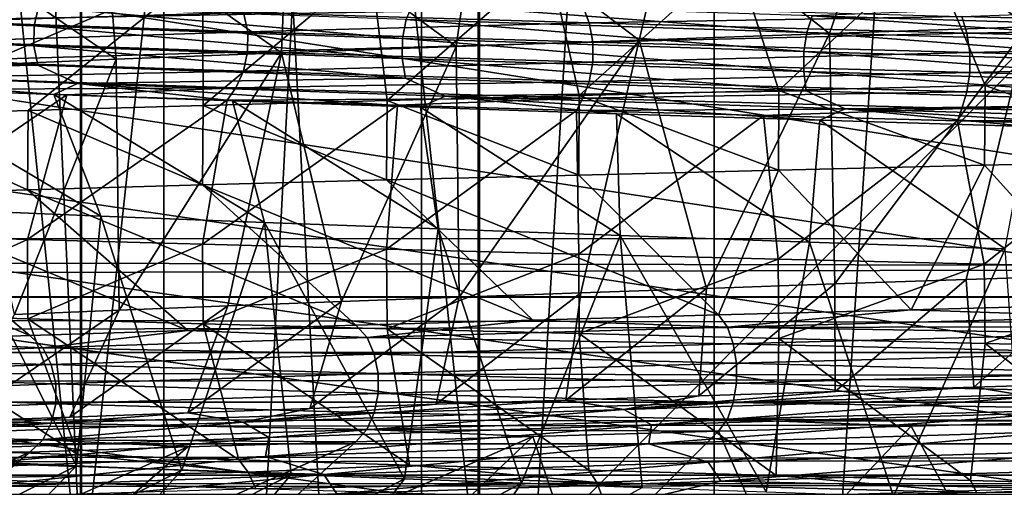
# Model space of a CAD drawing. Header units: metres. Extents: x -206 to 75, y -104 to 104.
# Tile 498 of 656: x -8.73 to -4.98, y -64.55 to -62.77. Entities that reach past the tile are written whole.
import ezdxf

# ---------------------------------------------------------------- set-up
doc = ezdxf.new("R2010")
doc.units = ezdxf.units.M
doc.layers.add('solid_01_1-CONSUMER_THERM_B_125288', color=7, linetype='CONTINUOUS')

msp = doc.modelspace()

# ---------------------------------------------------------------- linework, layer by layer
at = {"layer": 'solid_01_1-CONSUMER_THERM_B_125288'}
for points in [[(-27.776106, 66.214066), (28.050987, 67.836098), (-27.757145, -66.232315)], [(28.050987, 67.836098), (-27.757065, -66.785934), (-27.757145, -66.232315)], [(28.050987, 67.836098), (27.851068, 67.319839), (-27.757065, -66.785934)], [(27.851068, 67.319839), (27.74942, 66.775635), (-27.757065, -66.785934)], [(27.74942, 66.775635), (-28.058632, -67.846397), (-27.858715, -67.330139)], [(27.74942, 66.775635), (27.749498, 66.222015), (-28.058632, -67.846397)], [(27.74942, 66.775635), (-27.858715, -67.330139), (-27.757065, -66.785934)], [(27.749498, 66.222015), (27.768459, -66.224365), (-28.058632, -67.846397)], [(-18.213459, -45.817539, 1.5), (-19.476553, -45.904934, 1.5), (69.506912, -74.995201, 1.5)], [(37.092922, -58.218811, 1.5), (-18.213459, -45.817539, 1.5), (69.506912, -74.995201, 1.5)], [(-19.476553, -45.904934, 1.5), (-20.110367, -46.015713, 1.5), (69.506912, -74.995201, 1.5)], [(-20.110367, -46.015713, 1.5), (-20.738798, -46.171688, 1.5), (69.506912, -74.995201, 1.5)], [(-20.738798, -46.171688, 1.5), (-21.356617, -46.372227, 1.5), (69.506912, -74.995201, 1.5)], [(-21.356617, -46.372227, 1.5), (-21.958729, -46.615906, 1.5), (69.506912, -74.995201, 1.5)], [(-38.864662, -46.52047, 75.400002), (-54.590946, -63.612965, 75.400002), (54.609055, -63.597332, 75.400002)], [(-37.59338, -46.610531, 75.400002), (-38.864662, -46.52047, 75.400002), (54.609055, -63.597332, 75.400002)], [(37.606621, -46.599766, 75.400002), (-37.59338, -46.610531, 75.400002), (54.609055, -63.597332, 75.400002)], [(-21.958729, -46.615906, 1.5), (-22.540312, -46.900536, 1.5), (69.506912, -74.995201, 1.5)], [(-22.540312, -46.900536, 1.5), (-23.096958, -47.223244, 1.5), (69.506912, -74.995201, 1.5)], [(-23.096958, -47.223244, 1.5), (-24.120508, -47.968487, 1.5), (69.506912, -74.995201, 1.5)], [(-24.120508, -47.968487, 1.5), (-33.833458, -56.120991, 1.5), (69.506912, -74.995201, 1.5)], [(-9.934357, -65.000008, 10.704728), (-9.934341, -50.99984, 10.704712), (-8.502192, -50.99984, 9.778798)], [(-8.502185, -65.000008, 9.778798), (-9.934357, -65.000008, 10.704728), (-8.502192, -50.99984, 9.778798)], [(-8.497856, -65.000008, 39.223701), (-9.930285, -50.99984, 38.29821), (-9.930301, -65.000008, 38.298191)], [(-8.497856, -65.000008, 39.223701), (-8.497863, -50.99984, 39.223701), (-9.930285, -50.99984, 38.29821)], [(-8.502185, -65.000008, 9.778798), (-8.502192, -50.99984, 9.778798), (-6.984468, -50.99984, 9.001026)], [(-6.984461, -65, 9.001026), (-8.502185, -65.000008, 9.778798), (-6.984468, -50.99984, 9.001026)], [(-6.979903, -65, 40.001026), (-6.97991, -50.99984, 40.001026), (-8.497863, -50.99984, 39.223701)], [(-8.497856, -65.000008, 39.223701), (-6.979903, -65, 40.001026), (-8.497863, -50.99984, 39.223701)], [(-6.984468, -50.99984, 9.001026), (6.979857, -50.999832, 8.998974), (6.979864, -65, 8.998974)], [(-6.984461, -65, 9.001026), (-6.984468, -50.99984, 9.001026), (6.979864, -65, 8.998974)], [(-6.979903, -65, 40.001026), (6.984415, -50.999832, 39.998974), (-6.97991, -50.99984, 40.001026)], [(-6.979903, -65, 40.001026), (6.984422, -65, 39.998974), (6.984415, -50.999832, 39.998974)], [(-9.014235, -72, 19.018581), (-8.183852, -72, 17.842148), (-9.014131, -53.385639, 19.018398)], [(-8.183835, -72, 31.157873), (-9.014219, -72, 29.981443), (-9.014131, -53.385639, 29.981602)], [(-8.183835, -72, 31.157873), (-9.014131, -53.385639, 29.981602), (-8.183762, -53.385639, 31.157969)], [(-8.183852, -72, 17.842148), (-8.183762, -53.385639, 17.842031), (-9.014131, -53.385639, 19.018398)], [(-8.183852, -72, 17.842148), (-7.20089, -72, 16.789635), (-8.183762, -53.385639, 17.842031)], [(-8.183835, -72, 31.157873), (-8.183762, -53.385639, 31.157969), (-7.200944, -53.385639, 32.210312)], [(-7.20089, -72, 32.210365), (-8.183835, -72, 31.157873), (-7.200944, -53.385639, 32.210312)], [(-7.20089, -72, 16.789635), (-7.200944, -53.385639, 16.789688), (-8.183762, -53.385639, 17.842031)], [(-7.20089, -72, 32.210365), (-7.200944, -53.385639, 32.210312), (-6.083986, -53.385639, 33.119026)], [(-7.20089, -72, 16.789635), (-6.083986, -53.385639, 15.880974), (-7.200944, -53.385639, 16.789688)], [(-6.083931, -72, 33.119068), (-7.20089, -72, 32.210365), (-6.083986, -53.385639, 33.119026)], [(-7.20089, -72, 16.789635), (-6.083911, -72, 15.880919), (-6.083986, -53.385639, 15.880974)], [(-6.083931, -72, 33.119068), (-6.083986, -53.385639, 33.119026), (-4.853693, -53.385639, 33.867184)], [(-6.083911, -72, 15.880919), (-4.853693, -53.385639, 15.132814), (-6.083986, -53.385639, 15.880974)], [(-4.853677, -72, 33.867184), (-6.083931, -72, 33.119068), (-4.853693, -53.385639, 33.867184)], [(-6.083911, -72, 15.880919), (-4.853642, -72, 15.132797), (-4.853693, -53.385639, 15.132814)], [(-33.833458, -56.120991, 1.5), (-35.386375, -57.270309, 1.5), (69.506912, -74.995201, 1.5)], [(-35.386375, -57.270309, 1.5), (-37.08342, -58.229198, 1.5), (69.506912, -74.995201, 1.5)], [(-37.08342, -58.229198, 1.5), (-37.97641, -58.629772, 1.5), (69.506912, -74.995201, 1.5)], [(-37.97641, -58.629772, 1.5), (-38.893284, -58.974602, 1.5), (69.506912, -74.995201, 1.5)], [(-38.893284, -58.974602, 1.5), (-39.829464, -59.261909, 1.5), (69.506912, -74.995201, 1.5)], [(-39.829464, -59.261909, 1.5), (-40.780582, -59.490482, 1.5), (69.506912, -74.995201, 1.5)], [(-40.780582, -59.490482, 1.5), (-42.714619, -59.769093, 1.5), (69.506912, -74.995201, 1.5)], [(-45.645618, -59.735092, 1.5), (-65.493088, -75.014526, 1.5), (69.506912, -74.995201, 1.5)], [(-44.669605, -59.806938, 1.5), (-45.645618, -59.735092, 1.5), (69.506912, -74.995201, 1.5)], [(-42.714619, -59.769093, 1.5), (-44.669605, -59.806938, 1.5), (69.506912, -74.995201, 1.5)], [(54.608768, -61.597332, 69.400002), (54.609055, -63.597332, 69.400002), (-54.590946, -63.612965, 69.400002)], [(37.608768, -61.599766, 69.400002), (54.608768, -61.597332, 69.400002), (-54.590946, -63.612965, 69.400002)], [(36.108768, -61.599979, 69.400002), (37.608768, -61.599766, 69.400002), (-54.590946, -63.612965, 69.400002)], [(25.758768, -61.60146, 69.400002), (36.108768, -61.599979, 69.400002), (-54.590946, -63.612965, 69.400002)], [(24.258768, -61.601677, 69.400002), (25.758768, -61.60146, 69.400002), (-54.590946, -63.612965, 69.400002)], [(13.508768, -61.603214, 69.400002), (24.258768, -61.601677, 69.400002), (-54.590946, -63.612965, 69.400002)], [(12.008768, -61.603428, 69.400002), (13.508768, -61.603214, 69.400002), (-54.590946, -63.612965, 69.400002)], [(7.208768, -61.604118, 69.400002), (12.008768, -61.603428, 69.400002), (-54.590946, -63.612965, 69.400002)], [(6.008769, -61.60429, 69.400002), (7.208768, -61.604118, 69.400002), (-54.590946, -63.612965, 69.400002)], [(-5.991231, -61.606007, 69.400002), (6.008769, -61.60429, 69.400002), (-54.590946, -63.612965, 69.400002)], [(-5.991231, -61.606007, 69.400002), (-54.590946, -63.612965, 69.400002), (-7.191231, -61.606178, 69.400002)], [(-54.590946, -63.612965, 69.400002), (-11.991231, -61.606865, 69.400002), (-7.191231, -61.606178, 69.400002)], [(-5.473067, -62.325836, 36.424461), (-4.665015, -62.301121, 36.762299), (-4.889922, -62.79789, 35.731712)], [(-6.997295, -62.374508, 35.599819), (-6.251623, -62.350353, 36.03616), (-6.370297, -62.848686, 34.963367)], [(-6.251623, -62.350353, 36.03616), (-5.643467, -62.823498, 35.372623), (-6.370297, -62.848686, 34.963367)], [(-6.251623, -62.350353, 36.03616), (-5.473067, -62.325836, 36.424461), (-5.643467, -62.823498, 35.372623)], [(-5.473067, -62.325836, 36.424461), (-4.889922, -62.79789, 35.731712), (-5.643467, -62.823498, 35.372623)], [(-8.40448, -62.422646, 34.574509), (-7.714964, -62.39851, 35.112808), (-7.734288, -62.897552, 33.99966)], [(-7.714964, -62.39851, 35.112808), (-7.068081, -62.873245, 34.505245), (-7.734288, -62.897552, 33.99966)], [(-7.714964, -62.39851, 35.112808), (-6.997295, -62.374508, 35.599819), (-7.068081, -62.873245, 34.505245)], [(-6.997295, -62.374508, 35.599819), (-6.370297, -62.848686, 34.963367), (-7.068081, -62.873245, 34.505245)], [(-9.058604, -62.446911, 33.989819), (-8.40448, -62.422646, 34.574509), (-8.365952, -62.922031, 33.448387)], [(-8.40448, -62.422646, 34.574509), (-7.734288, -62.897552, 33.99966), (-8.365952, -62.922031, 33.448387)], [(-9.058604, -62.446911, 33.989819), (-8.365952, -62.922031, 33.448387), (-8.959786, -62.946926, 32.853745)], [(-5.266276, -62.504585, 35.476395), (-6.00432, -62.524342, 35.090691), (-5.836812, -63.041615, 36.339409)], [(-5.266276, -62.504585, 35.476395), (-5.836812, -63.041615, 36.339409), (-5.050015, -63.022606, 36.695793)], [(-4.50386, -62.484837, 35.810867), (-5.266276, -62.504585, 35.476395), (-5.050015, -63.022606, 36.695793)], [(-4.50386, -62.484837, 35.810867), (-5.050015, -63.022606, 36.695793), (-4.241996, -63.003609, 36.999821)], [(-6.714355, -62.544094, 34.655647), (-7.392806, -62.563843, 34.173191), (-7.331895, -63.079273, 35.47649)], [(-6.714355, -62.544094, 34.655647), (-7.331895, -63.079273, 35.47649), (-6.598515, -63.060501, 35.932392)], [(-6.00432, -62.524342, 35.090691), (-6.714355, -62.544094, 34.655647), (-6.598515, -63.060501, 35.932392)], [(-6.00432, -62.524342, 35.090691), (-6.598515, -63.060501, 35.932392), (-5.836812, -63.041615, 36.339409)], [(-8.036453, -62.583591, 33.645245), (-9.332479, -63.136089, 33.83514), (-8.701808, -63.117065, 34.425652)], [(-8.036453, -62.583591, 33.645245), (-8.642647, -62.603348, 33.074345), (-9.332479, -63.136089, 33.83514)], [(-8.036453, -62.583591, 33.645245), (-8.701808, -63.117065, 34.425652), (-8.033776, -63.09808, 34.973701)], [(-7.392806, -62.563843, 34.173191), (-8.036453, -62.583591, 33.645245), (-8.033776, -63.09808, 34.973701)], [(-7.392806, -62.563843, 34.173191), (-8.033776, -63.09808, 34.973701), (-7.331895, -63.079273, 35.47649)], [(-8.642647, -62.603348, 33.074345), (-9.923139, -63.155003, 33.204674), (-9.332479, -63.136089, 33.83514)], [(-8.642647, -62.603348, 33.074345), (-9.208679, -62.623104, 32.463352), (-9.923139, -63.155003, 33.204674)], [(-9.911393, -62.673462, 15.752563), (-9.930711, -62.746017, 15.735501), (-8.678246, -62.794735, 14.4971)], [(-8.661368, -62.722183, 14.51657), (-9.911393, -62.673462, 15.752563), (-8.678246, -62.794735, 14.4971)], [(-9.051803, -62.703983, 16.519476), (-7.879745, -62.743458, 15.360522), (-9.03352, -62.777531, 16.535595)], [(-8.661368, -62.722183, 14.51657), (-8.678246, -62.794735, 14.4971), (-7.273311, -62.843449, 13.433765)], [(-7.259167, -62.770901, 13.455303), (-8.661368, -62.722183, 14.51657), (-7.273311, -62.843449, 13.433765)], [(-6.585144, -62.719479, 14.334087), (-6.5606, -62.782932, 14.371977), (-7.879745, -62.743458, 15.360522)], [(-7.233648, -62.708336, 13.494136), (-7.259167, -62.770901, 13.455303), (-5.730184, -62.819622, 12.587528)], [(-5.710042, -62.757057, 12.629411), (-7.233648, -62.708336, 13.494136), (-5.730184, -62.819622, 12.587528)], [(-6.585144, -62.719479, 14.334087), (-5.138492, -62.758953, 13.53126), (-6.5606, -62.782932, 14.371977)], [(-4.08543, -62.805779, 11.976125), (-5.053516, -62.731236, 12.402229), (-5.710042, -62.757057, 12.629411)], [(-5.138492, -62.758953, 13.53126), (-4.389742, -62.732357, 13.144479), (-3.595617, -62.798428, 12.933696)], [(-4.08543, -62.805779, 11.976125), (-4.240824, -62.755493, 12.093886), (-5.053516, -62.731236, 12.402229)], [(-9.930711, -62.746017, 15.735501), (-9.932004, -62.82222, 15.734341), (-8.679375, -62.870937, 14.495777)], [(-8.678246, -62.794735, 14.4971), (-9.930711, -62.746017, 15.735501), (-8.679375, -62.870937, 14.495777)], [(-7.879745, -62.743458, 15.360522), (-7.863829, -62.817005, 15.378983), (-9.03352, -62.777531, 16.535595)], [(-7.879745, -62.743458, 15.360522), (-6.5606, -62.782932, 14.371977), (-7.863829, -62.817005, 15.378983)], [(-7.259167, -62.770901, 13.455303), (-7.273311, -62.843449, 13.433765), (-5.741346, -62.892166, 12.564301)], [(-5.730184, -62.819622, 12.587528), (-7.259167, -62.770901, 13.455303), (-5.741346, -62.892166, 12.564301)], [(-5.138492, -62.758953, 13.53126), (-5.11934, -62.822407, 13.572142), (-6.5606, -62.782932, 14.371977)], [(-5.710042, -62.757057, 12.629411), (-5.730184, -62.819622, 12.587528), (-4.099841, -62.868343, 11.931939)], [(-4.08543, -62.805779, 11.976125), (-5.710042, -62.757057, 12.629411), (-4.099841, -62.868343, 11.931939)], [(-5.138492, -62.758953, 13.53126), (-3.595617, -62.798428, 12.933696), (-5.11934, -62.822407, 13.572142)], [(-9.03352, -62.777531, 16.535595), (-7.863829, -62.817005, 15.378983), (-9.033567, -62.854431, 16.535553)], [(-8.678246, -62.794735, 14.4971), (-8.679375, -62.870937, 14.495777), (-7.274253, -62.919659, 13.432304)], [(-7.273311, -62.843449, 13.433765), (-8.678246, -62.794735, 14.4971), (-7.274253, -62.919659, 13.432304)], [(-6.5606, -62.782932, 14.371977), (-6.547349, -62.85648, 14.392434), (-7.863829, -62.817005, 15.378983)], [(-6.5606, -62.782932, 14.371977), (-5.11934, -62.822407, 13.572142), (-6.547349, -62.85648, 14.392434)], [(-5.643467, -62.823498, 35.372623), (-4.889922, -62.79789, 35.731712), (-5.622927, -63.778625, 35.383263)], [(-4.889922, -62.79789, 35.731712), (-5.122161, -63.761665, 35.62772), (-5.622927, -63.778625, 35.383263)], [(-4.889922, -62.79789, 35.731712), (-4.612406, -63.744755, 35.848495), (-5.122161, -63.761665, 35.62772)], [(-3.595617, -62.798428, 12.933696), (-3.582216, -62.861877, 12.976805), (-5.11934, -62.822407, 13.572142)], [(-9.932004, -62.82222, 15.734341), (-9.915054, -62.896225, 15.749287), (-8.664559, -62.94495, 14.512838)], [(-8.679375, -62.870937, 14.495777), (-9.932004, -62.82222, 15.734341), (-8.664559, -62.94495, 14.512838)], [(-7.863829, -62.817005, 15.378983), (-7.863871, -62.893906, 15.378935), (-9.033567, -62.854431, 16.535553)], [(-7.863829, -62.817005, 15.378983), (-6.547349, -62.85648, 14.392434), (-7.863871, -62.893906, 15.378935)], [(-7.273311, -62.843449, 13.433765), (-7.274253, -62.919659, 13.432304), (-5.742086, -62.968376, 12.562727)], [(-5.741346, -62.892166, 12.564301), (-7.273311, -62.843449, 13.433765), (-5.742086, -62.968376, 12.562727)], [(-7.068081, -62.873245, 34.505245), (-6.370297, -62.848686, 34.963367), (-7.057119, -63.829079, 34.512981)], [(-6.370297, -62.848686, 34.963367), (-6.592401, -63.812401, 34.824871), (-7.057119, -63.829079, 34.512981)], [(-6.370297, -62.848686, 34.963367), (-6.11361, -63.795567, 35.115391), (-6.592401, -63.812401, 34.824871)], [(-5.11934, -62.822407, 13.572142), (-5.109, -62.89595, 13.594214), (-6.547349, -62.85648, 14.392434)], [(-6.370297, -62.848686, 34.963367), (-5.643467, -62.823498, 35.372623), (-6.11361, -63.795567, 35.115391)], [(-5.643467, -62.823498, 35.372623), (-5.622927, -63.778625, 35.383263), (-6.11361, -63.795567, 35.115391)], [(-5.730184, -62.819622, 12.587528), (-5.741346, -62.892166, 12.564301), (-4.107823, -62.940884, 11.907436)], [(-4.099841, -62.868343, 11.931939), (-5.730184, -62.819622, 12.587528), (-4.107823, -62.940884, 11.907436)], [(-5.11934, -62.822407, 13.572142), (-3.582216, -62.861877, 12.976805), (-5.109, -62.89595, 13.594214)], [(-9.033567, -62.854431, 16.535553), (-7.863871, -62.893906, 15.378935), (-9.051935, -62.927944, 16.51936)], [(-8.679375, -62.870937, 14.495777), (-8.664559, -62.94495, 14.512838), (-7.261834, -62.993671, 13.451182)], [(-7.274253, -62.919659, 13.432304), (-8.679375, -62.870937, 14.495777), (-7.261834, -62.993671, 13.451182)], [(-6.547349, -62.85648, 14.392434), (-6.547383, -62.933376, 14.392381), (-7.863871, -62.893906, 15.378935)], [(-7.734288, -62.897552, 33.99966), (-7.068081, -62.873245, 34.505245), (-7.506403, -63.845596, 34.180737)], [(-7.068081, -62.873245, 34.505245), (-7.057119, -63.829079, 34.512981), (-7.506403, -63.845596, 34.180737)], [(-6.547349, -62.85648, 14.392434), (-5.109, -62.89595, 13.594214), (-6.547383, -62.933376, 14.392381)], [(-3.582216, -62.861877, 12.976805), (-3.574981, -62.935425, 13.000079), (-5.109, -62.89595, 13.594214)], [(-9.767891, -62.965324, 15.650246), (-8.664559, -62.94495, 14.512838), (-9.915054, -62.896225, 15.749287)], [(-7.863871, -62.893906, 15.378935), (-7.879861, -62.967415, 15.360389), (-9.051935, -62.927944, 16.51936)], [(-8.959786, -62.946926, 32.853745), (-8.365952, -62.922031, 33.448387), (-8.75296, -63.894657, 33.07021)], [(-8.365952, -62.922031, 33.448387), (-8.354745, -63.878284, 33.458851), (-8.75296, -63.894657, 33.07021)], [(-8.365952, -62.922031, 33.448387), (-7.734288, -62.897552, 33.99966), (-8.354745, -63.878284, 33.458851)], [(-7.734288, -62.897552, 33.99966), (-7.939047, -63.861961, 33.82922), (-8.354745, -63.878284, 33.458851)], [(-7.734288, -62.897552, 33.99966), (-7.506403, -63.845596, 34.180737), (-7.939047, -63.861961, 33.82922)], [(-7.863871, -62.893906, 15.378935), (-6.547383, -62.933376, 14.392381), (-7.879861, -62.967415, 15.360389)], [(-7.274253, -62.919659, 13.432304), (-7.261834, -62.993671, 13.451182), (-5.73228, -63.042393, 12.583091)], [(-5.742086, -62.968376, 12.562727), (-7.274253, -62.919659, 13.432304), (-5.73228, -63.042393, 12.583091)], [(-5.109, -62.89595, 13.594214), (-5.109027, -62.972851, 13.594156), (-6.547383, -62.933376, 14.392381)], [(-5.741346, -62.892166, 12.564301), (-5.742086, -62.968376, 12.562727), (-4.108349, -63.017094, 11.905778)], [(-4.107823, -62.940884, 11.907436), (-5.741346, -62.892166, 12.564301), (-4.108349, -63.017094, 11.905778)], [(-5.109, -62.89595, 13.594214), (-3.574981, -62.935425, 13.000079), (-5.109027, -62.972851, 13.594156)], [(-9.767891, -62.965324, 15.650246), (-8.512828, -63.013779, 14.440239), (-8.664559, -62.94495, 14.512838)], [(-9.051935, -62.927944, 16.51936), (-7.879861, -62.967415, 15.360389), (-9.085869, -62.991329, 16.489441)], [(-8.512828, -63.013779, 14.440239), (-7.261834, -62.993671, 13.451182), (-8.664559, -62.94495, 14.512838)], [(-6.547383, -62.933376, 14.392381), (-6.560697, -63.006889, 14.371828), (-7.879861, -62.967415, 15.360389)], [(-6.547383, -62.933376, 14.392381), (-5.109027, -62.972851, 13.594156), (-6.560697, -63.006889, 14.371828)], [(-3.574981, -62.935425, 13.000079), (-3.575, -63.012325, 13.000018), (-5.109027, -62.972851, 13.594156)], [(-9.767891, -62.965324, 15.650246), (-9.246417, -63.031948, 15.19183), (-8.603562, -63.056164, 14.59555)], [(-9.767891, -62.965324, 15.650246), (-8.603562, -63.056164, 14.59555), (-8.512828, -63.013779, 14.440239)], [(-9.085869, -62.991329, 16.489441), (-7.9094, -63.030804, 15.326126), (-9.125249, -63.03788, 16.440746)], [(-7.879861, -62.967415, 15.360389), (-7.9094, -63.030804, 15.326126), (-9.085869, -62.991329, 16.489441)], [(-8.512828, -63.013779, 14.440239), (-7.109993, -63.062233, 13.404271), (-7.261834, -62.993671, 13.451182)], [(-7.879861, -62.967415, 15.360389), (-6.560697, -63.006889, 14.371828), (-7.9094, -63.030804, 15.326126)], [(-7.109993, -63.062233, 13.404271), (-5.73228, -63.042393, 12.583091), (-7.261834, -62.993671, 13.451182)], [(-5.109027, -62.972851, 13.594156), (-5.119415, -63.046364, 13.571981), (-6.560697, -63.006889, 14.371828)], [(-5.742086, -62.968376, 12.562727), (-5.73228, -63.042393, 12.583091), (-4.101329, -63.091114, 11.927264)], [(-4.108349, -63.017094, 11.905778), (-5.742086, -62.968376, 12.562727), (-4.101329, -63.091114, 11.927264)], [(-5.109027, -62.972851, 13.594156), (-3.575, -63.012325, 13.000018), (-5.119415, -63.046364, 13.571981)], [(-9.125249, -63.03788, 16.440746), (-8.553554, -63.057621, 15.836259), (-9.333817, -63.589504, 15.166198)], [(-9.246417, -63.031948, 15.19183), (-9.007656, -63.495564, 16.197895), (-8.423966, -63.519718, 15.606206)], [(-8.603562, -63.056164, 14.59555), (-9.246417, -63.031948, 15.19183), (-8.423966, -63.519718, 15.606206)], [(-7.9094, -63.030804, 15.326126), (-8.553554, -63.057621, 15.836259), (-9.125249, -63.03788, 16.440746)], [(-8.512828, -63.013779, 14.440239), (-8.603562, -63.056164, 14.59555), (-7.921829, -63.080536, 14.042706)], [(-7.9094, -63.030804, 15.326126), (-7.941594, -63.077362, 15.27237), (-8.553554, -63.057621, 15.836259)], [(-8.512828, -63.013779, 14.440239), (-7.921829, -63.080536, 14.042706), (-7.204836, -63.10508, 13.536196)], [(-8.512828, -63.013779, 14.440239), (-7.204836, -63.10508, 13.536196), (-7.109993, -63.062233, 13.404271)], [(-7.9094, -63.030804, 15.326126), (-6.585291, -63.070274, 14.33386), (-7.941594, -63.077362, 15.27237)], [(-6.560697, -63.006889, 14.371828), (-6.585291, -63.070274, 14.33386), (-7.9094, -63.030804, 15.326126)], [(-6.560697, -63.006889, 14.371828), (-5.119415, -63.046364, 13.571981), (-6.585291, -63.070274, 14.33386)], [(-5.052351, -63.325634, 36.694824), (-5.050015, -63.022606, 36.695793), (-5.836812, -63.041615, 36.339409)], [(-3.575, -63.012325, 13.000018), (-3.582269, -63.085838, 12.976635), (-5.119415, -63.046364, 13.571981)], [(-4.243984, -63.306606, 36.999146), (-5.050015, -63.022606, 36.695793), (-5.052351, -63.325634, 36.694824)], [(-4.243984, -63.306606, 36.999146), (-4.241996, -63.003609, 36.999821), (-5.050015, -63.022606, 36.695793)], [(-8.553554, -63.057621, 15.836259), (-8.703782, -63.608498, 14.576081), (-9.333817, -63.589504, 15.166198)], [(-8.553554, -63.057621, 15.836259), (-7.941594, -63.077362, 15.27237), (-8.703782, -63.608498, 14.576081)], [(-8.603562, -63.056164, 14.59555), (-8.423966, -63.519718, 15.606206), (-7.79931, -63.544121, 15.05365)], [(-7.921829, -63.080536, 14.042706), (-8.603562, -63.056164, 14.59555), (-7.79931, -63.544121, 15.05365)], [(-6.585291, -63.070274, 14.33386), (-7.292488, -63.097103, 14.751482), (-7.941594, -63.077362, 15.27237)], [(-6.600025, -63.363377, 35.931522), (-6.598515, -63.060501, 35.932392), (-7.331895, -63.079273, 35.47649)], [(-6.585291, -63.070274, 14.33386), (-6.609578, -63.116844, 14.276031), (-7.292488, -63.097103, 14.751482)], [(-7.109993, -63.062233, 13.404271), (-7.204836, -63.10508, 13.536196), (-6.456193, -63.129768, 13.078609)], [(-7.109993, -63.062233, 13.404271), (-5.584298, -63.110687, 12.56075), (-5.73228, -63.042393, 12.583091)], [(-7.109993, -63.062233, 13.404271), (-6.456193, -63.129768, 13.078609), (-5.680898, -63.154469, 12.672941)], [(-7.109993, -63.062233, 13.404271), (-5.680898, -63.154469, 12.672941), (-5.584298, -63.110687, 12.56075)], [(-6.585291, -63.070274, 14.33386), (-5.138607, -63.109749, 13.531014), (-6.609578, -63.116844, 14.276031)], [(-5.838827, -63.344593, 36.338417), (-6.598515, -63.060501, 35.932392), (-6.600025, -63.363377, 35.931522)], [(-5.838827, -63.344593, 36.338417), (-5.836812, -63.041615, 36.339409), (-6.598515, -63.060501, 35.932392)], [(-5.119415, -63.046364, 13.571981), (-5.138607, -63.109749, 13.531014), (-6.585291, -63.070274, 14.33386)], [(-5.052351, -63.325634, 36.694824), (-5.836812, -63.041615, 36.339409), (-5.838827, -63.344593, 36.338417)], [(-5.584298, -63.110687, 12.56075), (-4.101329, -63.091114, 11.927264), (-5.73228, -63.042393, 12.583091)], [(-5.119415, -63.046364, 13.571981), (-3.582269, -63.085838, 12.976635), (-5.138607, -63.109749, 13.531014)], [(-7.941594, -63.077362, 15.27237), (-8.036157, -63.627502, 14.028124), (-8.703782, -63.608498, 14.576081)], [(-8.035629, -63.401066, 34.972282), (-8.033776, -63.09808, 34.973701), (-8.701808, -63.117065, 34.425652)], [(-7.941594, -63.077362, 15.27237), (-7.292488, -63.097103, 14.751482), (-8.036157, -63.627502, 14.028124)], [(-7.292488, -63.097103, 14.751482), (-7.334086, -63.646381, 13.524975), (-8.036157, -63.627502, 14.028124)], [(-7.333498, -63.38216, 35.475418), (-8.033776, -63.09808, 34.973701), (-8.035629, -63.401066, 34.972282)], [(-7.333498, -63.38216, 35.475418), (-7.331895, -63.079273, 35.47649), (-8.033776, -63.09808, 34.973701)], [(-7.921829, -63.080536, 14.042706), (-7.79931, -63.544121, 15.05365), (-7.137421, -63.568951, 14.544099)], [(-7.204836, -63.10508, 13.536196), (-7.921829, -63.080536, 14.042706), (-7.137421, -63.568951, 14.544099)], [(-7.292488, -63.097103, 14.751482), (-6.609578, -63.116844, 14.276031), (-7.334086, -63.646381, 13.524975)], [(-6.600025, -63.363377, 35.931522), (-7.331895, -63.079273, 35.47649), (-7.333498, -63.38216, 35.475418)], [(-7.204836, -63.10508, 13.536196), (-7.137421, -63.568951, 14.544099), (-6.442631, -63.594204, 14.081017)], [(-6.456193, -63.129768, 13.078609), (-7.204836, -63.10508, 13.536196), (-6.442631, -63.594204, 14.081017)], [(-5.138607, -63.109749, 13.531014), (-5.896102, -63.136578, 13.84833), (-6.609578, -63.116844, 14.276031)], [(-5.138607, -63.109749, 13.531014), (-5.155072, -63.156307, 13.470552), (-5.896102, -63.136578, 13.84833)], [(-5.584298, -63.110687, 12.56075), (-5.680898, -63.154469, 12.672941), (-4.886622, -63.178905, 12.3226)], [(-5.584298, -63.110687, 12.56075), (-3.960703, -63.159142, 11.927938), (-4.101329, -63.091114, 11.927264)], [(-5.584298, -63.110687, 12.56075), (-4.886622, -63.178905, 12.3226), (-4.075243, -63.202988, 12.027713)], [(-5.584298, -63.110687, 12.56075), (-4.075243, -63.202988, 12.027713), (-3.960703, -63.159142, 11.927938)], [(-5.138607, -63.109749, 13.531014), (-3.595698, -63.149223, 12.933437), (-5.155072, -63.156307, 13.470552)], [(-3.582269, -63.085838, 12.976635), (-3.595698, -63.149223, 12.933437), (-5.138607, -63.109749, 13.531014)], [(-8.703312, -63.420086, 34.424332), (-9.332479, -63.136089, 33.83514), (-9.3334, -63.439056, 33.834221)], [(-8.703312, -63.420086, 34.424332), (-8.701808, -63.117065, 34.425652), (-9.332479, -63.136089, 33.83514)], [(-8.035629, -63.401066, 34.972282), (-8.701808, -63.117065, 34.425652), (-8.703312, -63.420086, 34.424332)], [(-6.609578, -63.116844, 14.276031), (-6.600684, -63.66515, 13.068859), (-7.334086, -63.646381, 13.524975)], [(-6.609578, -63.116844, 14.276031), (-5.896102, -63.136578, 13.84833), (-6.600684, -63.66515, 13.068859)], [(-5.896102, -63.136578, 13.84833), (-5.839555, -63.68396, 12.661943), (-6.600684, -63.66515, 13.068859)], [(-6.456193, -63.129768, 13.078609), (-6.442631, -63.594204, 14.081017), (-5.719714, -63.61972, 13.667292)], [(-5.680898, -63.154469, 12.672941), (-6.456193, -63.129768, 13.078609), (-5.719714, -63.61972, 13.667292)], [(-5.896102, -63.136578, 13.84833), (-5.155072, -63.156307, 13.470552), (-5.839555, -63.68396, 12.661943)], [(-3.595698, -63.149223, 12.933437), (-4.389732, -63.176044, 13.144475), (-5.155072, -63.156307, 13.470552)], [(-5.155072, -63.156307, 13.470552), (-5.05314, -63.702946, 12.305502), (-5.839555, -63.68396, 12.661943)], [(-5.680898, -63.154469, 12.672941), (-5.719714, -63.61972, 13.667292), (-4.973257, -63.645191, 13.304939)], [(-4.886622, -63.178905, 12.3226), (-5.680898, -63.154469, 12.672941), (-4.973257, -63.645191, 13.304939)], [(-5.155072, -63.156307, 13.470552), (-4.389732, -63.176044, 13.144475), (-5.05314, -63.702946, 12.305502)], [(-4.389732, -63.176044, 13.144475), (-4.244844, -63.721958, 12.001148), (-5.05314, -63.702946, 12.305502)], [(-5.052351, -63.325634, 36.694824), (-5.838827, -63.344593, 36.338417), (-5.332438, -63.876923, 35.444828)], [(-5.052351, -63.325634, 36.694824), (-5.332438, -63.876923, 35.444828), (-4.571901, -63.857174, 35.783531)], [(-4.243984, -63.306606, 36.999146), (-5.052351, -63.325634, 36.694824), (-4.571901, -63.857174, 35.783531)], [(-6.600025, -63.363377, 35.931522), (-7.333498, -63.38216, 35.475418), (-6.067921, -63.896675, 35.054611)], [(-5.838827, -63.344593, 36.338417), (-6.600025, -63.363377, 35.931522), (-6.067921, -63.896675, 35.054611)], [(-5.838827, -63.344593, 36.338417), (-6.067921, -63.896675, 35.054611), (-5.332438, -63.876923, 35.444828)], [(-8.035629, -63.401066, 34.972282), (-8.703312, -63.420086, 34.424332), (-7.450886, -63.936188, 34.128052)], [(-7.333498, -63.38216, 35.475418), (-8.035629, -63.401066, 34.972282), (-6.77518, -63.916431, 34.614906)], [(-8.035629, -63.401066, 34.972282), (-7.450886, -63.936188, 34.128052), (-6.77518, -63.916431, 34.614906)], [(-7.333498, -63.38216, 35.475418), (-6.77518, -63.916431, 34.614906), (-6.067921, -63.896675, 35.054611)], [(-9.3334, -63.439056, 33.834221), (-9.923584, -63.457867, 33.204163), (-8.694452, -63.975685, 33.022358)], [(-8.703312, -63.420086, 34.424332), (-9.3334, -63.439056, 33.834221), (-8.091687, -63.95594, 33.596447)], [(-9.3334, -63.439056, 33.834221), (-8.694452, -63.975685, 33.022358), (-8.091687, -63.95594, 33.596447)], [(-8.703312, -63.420086, 34.424332), (-8.091687, -63.95594, 33.596447), (-7.450886, -63.936188, 34.128052)], [(-9.923584, -63.457867, 33.204163), (-9.256378, -63.995434, 32.408131), (-8.694452, -63.975685, 33.022358)], [(-9.007656, -63.495564, 16.197895), (-8.900602, -64.455673, 16.083225), (-8.516499, -64.471825, 15.694772)], [(-8.423966, -63.519718, 15.606206), (-9.007656, -63.495564, 16.197895), (-8.516499, -64.471825, 15.694772)], [(-8.423966, -63.519718, 15.606206), (-8.516499, -64.471825, 15.694772), (-8.115458, -64.488159, 15.323829)], [(-7.79931, -63.544121, 15.05365), (-8.423966, -63.519718, 15.606206), (-8.115458, -64.488159, 15.323829)], [(-7.79931, -63.544121, 15.05365), (-8.115458, -64.488159, 15.323829), (-7.698274, -64.504715, 14.97113)], [(-7.79931, -63.544121, 15.05365), (-7.698274, -64.504715, 14.97113), (-7.265774, -64.521347, 14.63738)], [(-7.137421, -63.568951, 14.544099), (-7.79931, -63.544121, 15.05365), (-7.265774, -64.521347, 14.63738)], [(-54.590912, -63.834393, 75.375175), (54.609055, -63.597332, 75.400002), (-54.590946, -63.612965, 75.400002)], [(54.609085, -63.819851, 69.425072), (-54.590946, -63.612965, 69.400002), (54.609055, -63.597332, 69.400002)], [(54.609085, -63.818756, 75.375175), (54.609055, -63.597332, 75.400002), (-54.590912, -63.834393, 75.375175)], [(-9.332627, -63.89249, 15.165009), (-9.333817, -63.589504, 15.166198), (-8.703782, -63.608498, 14.576081)], [(-7.137421, -63.568951, 14.544099), (-7.265774, -64.521347, 14.63738), (-6.818822, -64.537971, 14.323242)], [(-6.442631, -63.594204, 14.081017), (-7.137421, -63.568951, 14.544099), (-6.818822, -64.537971, 14.323242)], [(-6.442631, -63.594204, 14.081017), (-6.818822, -64.537971, 14.323242), (-6.358311, -64.554527, 14.029346)], [(-6.442631, -63.594204, 14.081017), (-6.358311, -64.554527, 14.029346), (-5.885159, -64.570953, 13.756275)], [(-5.719714, -63.61972, 13.667292), (-6.442631, -63.594204, 14.081017), (-5.885159, -64.570953, 13.756275)], [(-54.590912, -63.835484, 69.425072), (-54.590946, -63.612965, 69.400002), (54.609085, -63.819851, 69.425072)], [(-9.332627, -63.89249, 15.165009), (-8.703782, -63.608498, 14.576081), (-8.701998, -63.911526, 14.574515)], [(-8.701998, -63.911526, 14.574515), (-8.703782, -63.608498, 14.576081), (-8.036157, -63.627502, 14.028124)], [(-8.701998, -63.911526, 14.574515), (-8.036157, -63.627502, 14.028124), (-8.033963, -63.930481, 14.026441)], [(-8.033963, -63.930481, 14.026441), (-8.036157, -63.627502, 14.028124), (-7.334086, -63.646381, 13.524975)], [(-5.719714, -63.61972, 13.667292), (-5.885159, -64.570953, 13.756275), (-5.400303, -64.587234, 13.504573)], [(-4.973257, -63.645191, 13.304939), (-5.719714, -63.61972, 13.667292), (-5.400303, -64.587234, 13.504573)], [(-8.033963, -63.930481, 14.026441), (-7.334086, -63.646381, 13.524975), (-7.3321, -63.949268, 13.523647)], [(-7.3321, -63.949268, 13.523647), (-7.334086, -63.646381, 13.524975), (-6.600684, -63.66515, 13.068859)], [(-7.3321, -63.949268, 13.523647), (-6.600684, -63.66515, 13.068859), (-6.598768, -63.968052, 13.067753)], [(-6.598768, -63.968052, 13.067753), (-6.600684, -63.66515, 13.068859), (-5.839555, -63.68396, 12.661943)], [(-4.973257, -63.645191, 13.304939), (-5.400303, -64.587234, 13.504573), (-4.904709, -64.603386, 13.274738)], [(-6.598768, -63.968052, 13.067753), (-5.839555, -63.68396, 12.661943), (-5.837106, -63.986961, 12.660735)], [(-5.837106, -63.986961, 12.660735), (-5.839555, -63.68396, 12.661943), (-5.05314, -63.702946, 12.305502)], [(-5.837106, -63.986961, 12.660735), (-5.05314, -63.702946, 12.305502), (-5.05035, -64.005981, 12.304346)], [(-5.05035, -64.005981, 12.304346), (-5.05314, -63.702946, 12.305502), (-4.244844, -63.721958, 12.001148)], [(-5.093335, -64.172073, 36.58057), (-5.122161, -63.761665, 35.62772), (-4.612406, -63.744755, 35.848495)], [(-4.554083, -64.15583, 36.794418), (-5.093335, -64.172073, 36.58057), (-4.612406, -63.744755, 35.848495)], [(-5.05035, -64.005981, 12.304346), (-4.244844, -63.721958, 12.001148), (-4.242363, -64.024956, 12.000306)], [(-6.141834, -64.204758, 36.081799), (-6.11361, -63.795567, 35.115391), (-5.622927, -63.778625, 35.383263)], [(-5.622859, -64.188393, 36.342888), (-6.141834, -64.204758, 36.081799), (-5.622927, -63.778625, 35.383263)], [(-5.622859, -64.188393, 36.342888), (-5.622927, -63.778625, 35.383263), (-5.122161, -63.761665, 35.62772)], [(-5.093335, -64.172073, 36.58057), (-5.622859, -64.188393, 36.342888), (-5.122161, -63.761665, 35.62772)], [(54.609085, -63.818756, 75.375175), (-54.590912, -63.834393, 75.375175), (-54.590881, -64.046036, 75.301361)], [(-54.590912, -63.835484, 69.425072), (54.609085, -63.819851, 69.425072), (54.609116, -64.031418, 69.49913)], [(54.609116, -64.030403, 75.301361), (54.609085, -63.818756, 75.375175), (-54.590881, -64.046036, 75.301361)], [(-7.144586, -64.237465, 35.491161), (-7.057119, -63.829079, 34.512981), (-6.592401, -63.812401, 34.824871)], [(-6.64936, -64.22113, 35.797768), (-7.144586, -64.237465, 35.491161), (-6.592401, -63.812401, 34.824871)], [(-6.64936, -64.22113, 35.797768), (-6.592401, -63.812401, 34.824871), (-6.11361, -63.795567, 35.115391)], [(-6.141834, -64.204758, 36.081799), (-6.64936, -64.22113, 35.797768), (-6.11361, -63.795567, 35.115391)], [(-54.590881, -64.04705, 69.49913), (-54.590912, -63.835484, 69.425072), (54.609116, -64.031418, 69.49913)], [(-8.54202, -64.286079, 34.444965), (-8.354745, -63.878284, 33.458851), (-7.939047, -63.861961, 33.82922)], [(-8.09238, -64.269951, 34.81369), (-8.54202, -64.286079, 34.444965), (-7.939047, -63.861961, 33.82922)], [(-8.09238, -64.269951, 34.81369), (-7.939047, -63.861961, 33.82922), (-7.506403, -63.845596, 34.180737)], [(-7.626071, -64.253738, 35.162811), (-8.09238, -64.269951, 34.81369), (-7.506403, -63.845596, 34.180737)], [(-7.626071, -64.253738, 35.162811), (-7.506403, -63.845596, 34.180737), (-7.057119, -63.829079, 34.512981)], [(-7.144586, -64.237465, 35.491161), (-7.626071, -64.253738, 35.162811), (-7.057119, -63.829079, 34.512981)], [(-4.545929, -63.903687, 35.727139), (-4.571901, -63.857174, 35.783531), (-5.332438, -63.876923, 35.444828)], [(-9.332627, -63.89249, 15.165009), (-8.510477, -64.429642, 15.794356), (-9.084581, -64.409927, 16.395414)], [(-9.332627, -63.89249, 15.165009), (-8.701998, -63.911526, 14.574515), (-8.510477, -64.429642, 15.794356)], [(-8.973759, -64.302132, 34.057777), (-8.75296, -63.894657, 33.07021), (-8.354745, -63.878284, 33.458851)], [(-8.54202, -64.286079, 34.444965), (-8.973759, -64.302132, 34.057777), (-8.354745, -63.878284, 33.458851)], [(-6.03345, -63.943161, 35.002899), (-6.067921, -63.896675, 35.054611), (-6.77518, -63.916431, 34.614906)], [(-6.03345, -63.943161, 35.002899), (-5.332438, -63.876923, 35.444828), (-6.067921, -63.896675, 35.054611)], [(-4.545929, -63.903687, 35.727139), (-5.332438, -63.876923, 35.444828), (-6.03345, -63.943161, 35.002899)], [(-8.701998, -63.911526, 14.574515), (-7.896996, -64.449356, 15.233936), (-8.510477, -64.429642, 15.794356)], [(-8.701998, -63.911526, 14.574515), (-8.033963, -63.930481, 14.026441), (-7.896996, -64.449356, 15.233936)], [(-7.408427, -63.982635, 34.082493), (-7.450886, -63.936188, 34.128052), (-8.091687, -63.95594, 33.596447)], [(-8.033963, -63.930481, 14.026441), (-7.246601, -64.46907, 14.716853), (-7.896996, -64.449356, 15.233936)], [(-8.033963, -63.930481, 14.026441), (-7.3321, -63.949268, 13.523647), (-7.246601, -64.46907, 14.716853)], [(-7.408427, -63.982635, 34.082493), (-6.77518, -63.916431, 34.614906), (-7.450886, -63.936188, 34.128052)], [(-6.03345, -63.943161, 35.002899), (-6.77518, -63.916431, 34.614906), (-7.408427, -63.982635, 34.082493)], [(-4.545929, -63.903687, 35.727139), (-6.03345, -63.943161, 35.002899), (-4.528986, -63.96714, 35.685295)], [(-8.64544, -64.02211, 32.983765), (-8.694452, -63.975685, 33.022358), (-9.256378, -63.995434, 32.408131)], [(-8.64544, -64.02211, 32.983765), (-8.091687, -63.95594, 33.596447), (-8.694452, -63.975685, 33.022358)], [(-7.408427, -63.982635, 34.082493), (-8.091687, -63.95594, 33.596447), (-8.64544, -64.02211, 32.983765)], [(-6.03345, -63.943161, 35.002899), (-7.408427, -63.982635, 34.082493), (-6.010962, -64.006615, 34.963753)], [(-7.3321, -63.949268, 13.523647), (-6.562196, -64.488777, 14.245496), (-7.246601, -64.46907, 14.716853)], [(-7.3321, -63.949268, 13.523647), (-6.598768, -63.968052, 13.067753), (-6.562196, -64.488777, 14.245496)], [(-6.598768, -63.968052, 13.067753), (-5.84731, -64.508492, 13.821851), (-6.562196, -64.488777, 14.245496)], [(-6.598768, -63.968052, 13.067753), (-5.837106, -63.986961, 12.660735), (-5.84731, -64.508492, 13.821851)], [(-6.03345, -63.943161, 35.002899), (-6.010962, -64.006615, 34.963753), (-4.528986, -63.96714, 35.685295)], [(-4.528986, -63.96714, 35.685295), (-6.010962, -64.006615, 34.963753), (-4.519839, -64.040688, 35.662704)], [(-8.64544, -64.02211, 32.983765), (-9.256378, -63.995434, 32.408131), (-9.720612, -64.061584, 31.726196)], [(-7.408427, -63.982635, 34.082493), (-8.64544, -64.02211, 32.983765), (-7.380816, -64.046089, 34.046776)], [(-7.408427, -63.982635, 34.082493), (-7.380816, -64.046089, 34.046776), (-6.010962, -64.006615, 34.963753)], [(-6.010962, -64.006615, 34.963753), (-7.380816, -64.046089, 34.046776), (-5.998821, -64.080162, 34.942619)], [(-6.010962, -64.006615, 34.963753), (-5.998821, -64.080162, 34.942619), (-4.519839, -64.040688, 35.662704)], [(-5.837106, -63.986961, 12.660735), (-5.105507, -64.528198, 13.447826), (-5.84731, -64.508492, 13.821851)], [(-5.837106, -63.986961, 12.660735), (-5.05035, -64.005981, 12.304346), (-5.105507, -64.528198, 13.447826)], [(-5.05035, -64.005981, 12.304346), (-4.340195, -64.547905, 13.125227), (-5.105507, -64.528198, 13.447826)], [(-5.05035, -64.005981, 12.304346), (-4.242363, -64.024956, 12.000306), (-4.340195, -64.547905, 13.125227)], [(54.609116, -64.030403, 75.301361), (-54.590881, -64.046036, 75.301361), (-54.590855, -64.235924, 75.182251)], [(-54.590881, -64.04705, 69.49913), (54.609116, -64.031418, 69.49913), (54.609142, -64.221169, 69.618446)], [(-54.590855, -64.236801, 69.618446), (-54.590881, -64.04705, 69.49913), (54.609142, -64.221169, 69.618446)], [(54.609142, -64.220291, 75.182251), (54.609116, -64.030403, 75.301361), (-54.590855, -64.235924, 75.182251)], [(-8.64544, -64.02211, 32.983765), (-9.720612, -64.061584, 31.726196), (-8.613218, -64.085564, 32.952148)], [(-8.64544, -64.02211, 32.983765), (-8.613218, -64.085564, 32.952148), (-7.380816, -64.046089, 34.046776)], [(-7.380816, -64.046089, 34.046776), (-8.613218, -64.085564, 32.952148), (-7.365907, -64.119637, 34.027493)], [(-7.380816, -64.046089, 34.046776), (-7.365907, -64.119637, 34.027493), (-5.998821, -64.080162, 34.942619)], [(-4.519839, -64.040688, 35.662704), (-5.998821, -64.080162, 34.942619), (-4.519863, -64.117584, 35.662762)], [(-9.720612, -64.061584, 31.726196), (-9.684382, -64.125038, 31.699265), (-8.613218, -64.085564, 32.952148)], [(-8.613218, -64.085564, 32.952148), (-9.684382, -64.125038, 31.699265), (-8.59582, -64.159111, 32.935074)], [(-8.613218, -64.085564, 32.952148), (-8.59582, -64.159111, 32.935074), (-7.365907, -64.119637, 34.027493)], [(-5.998821, -64.080162, 34.942619), (-7.365907, -64.119637, 34.027493), (-5.998853, -64.157059, 34.942673)], [(-5.998821, -64.080162, 34.942619), (-5.998853, -64.157059, 34.942673), (-4.519863, -64.117584, 35.662762)], [(-9.684382, -64.125038, 31.699265), (-9.664821, -64.198586, 31.684723), (-8.59582, -64.159111, 32.935074)], [(-7.365907, -64.119637, 34.027493), (-8.59582, -64.159111, 32.935074), (-7.365946, -64.196533, 34.027546)], [(-7.365907, -64.119637, 34.027493), (-7.365946, -64.196533, 34.027546), (-5.998853, -64.157059, 34.942673)], [(-4.519863, -64.117584, 35.662762), (-5.998853, -64.157059, 34.942673), (-4.529053, -64.191101, 35.685459)], [(-8.59582, -64.159111, 32.935074), (-9.664821, -64.198586, 31.684723), (-8.595866, -64.236008, 32.93512)], [(-8.59582, -64.159111, 32.935074), (-8.595866, -64.236008, 32.93512), (-7.365946, -64.196533, 34.027546)], [(-5.998853, -64.157059, 34.942673), (-7.365946, -64.196533, 34.027546), (-6.011051, -64.230576, 34.963905)], [(-5.998853, -64.157059, 34.942673), (-6.011051, -64.230576, 34.963905), (-4.529053, -64.191101, 35.685459)], [(-4.866838, -64.209526, 36.741158), (-5.093335, -64.172073, 36.58057), (-4.554083, -64.15583, 36.794418)], [(-9.664821, -64.198586, 31.684723), (-9.664872, -64.275482, 31.684761), (-8.595866, -64.236008, 32.93512)], [(-7.365946, -64.196533, 34.027546), (-8.595866, -64.236008, 32.93512), (-7.380924, -64.27005, 34.046917)], [(-7.365946, -64.196533, 34.027546), (-7.380924, -64.27005, 34.046917), (-6.011051, -64.230576, 34.963905)], [(-6.42861, -64.25766, 35.995865), (-5.622859, -64.188393, 36.342888), (-5.093335, -64.172073, 36.58057)], [(-4.866838, -64.209526, 36.741158), (-6.42861, -64.25766, 35.995865), (-5.093335, -64.172073, 36.58057)], [(-6.42861, -64.25766, 35.995865), (-6.141834, -64.204758, 36.081799), (-5.622859, -64.188393, 36.342888)], [(-4.529053, -64.191101, 35.685459), (-6.011051, -64.230576, 34.963905), (-4.546031, -64.254486, 35.72739)], [(54.609142, -64.220291, 75.182251), (-54.590855, -64.235924, 75.182251), (-54.590832, -64.394516, 75.023842)], [(-54.590855, -64.236801, 69.618446), (54.609142, -64.221169, 69.618446), (54.609165, -64.379585, 69.777039)], [(-54.590832, -64.395218, 69.777039), (-54.590855, -64.236801, 69.618446), (54.609165, -64.379585, 69.777039)], [(54.609165, -64.378883, 75.023842), (54.609142, -64.220291, 75.182251), (-54.590832, -64.394516, 75.023842)], [(-8.595866, -64.236008, 32.93512), (-9.664872, -64.275482, 31.684761), (-8.613344, -64.309525, 32.952271)], [(-8.595866, -64.236008, 32.93512), (-8.613344, -64.309525, 32.952271), (-7.380924, -64.27005, 34.046917)], [(-7.880487, -64.305786, 35.053272), (-7.144586, -64.237465, 35.491161), (-6.64936, -64.22113, 35.797768)], [(-6.42861, -64.25766, 35.995865), (-7.880487, -64.305786, 35.053272), (-6.64936, -64.22113, 35.797768)], [(-7.880487, -64.305786, 35.053272), (-7.626071, -64.253738, 35.162811), (-7.144586, -64.237465, 35.491161)], [(-6.011051, -64.230576, 34.963905), (-7.380924, -64.27005, 34.046917), (-6.033585, -64.293961, 35.003132)], [(-6.42861, -64.25766, 35.995865), (-6.64936, -64.22113, 35.797768), (-6.141834, -64.204758, 36.081799)], [(-6.323147, -64.31588, 36.107243), (-6.42861, -64.25766, 35.995865), (-4.866838, -64.209526, 36.741158)], [(-6.323147, -64.31588, 36.107243), (-4.866838, -64.209526, 36.741158), (-4.756268, -64.268005, 36.834415)], [(-6.011051, -64.230576, 34.963905), (-6.033585, -64.293961, 35.003132), (-4.546031, -64.254486, 35.72739)], [(-9.664872, -64.275482, 31.684761), (-9.684525, -64.348991, 31.699369), (-8.613344, -64.309525, 32.952271)], [(-9.197339, -64.353912, 33.930267), (-8.54202, -64.286079, 34.444965), (-8.09238, -64.269951, 34.81369)], [(-7.880487, -64.305786, 35.053272), (-9.197339, -64.353912, 33.930267), (-8.09238, -64.269951, 34.81369)], [(-7.380924, -64.27005, 34.046917), (-8.613344, -64.309525, 32.952271), (-7.408593, -64.333435, 34.082706)], [(-7.880487, -64.305786, 35.053272), (-8.09238, -64.269951, 34.81369), (-7.626071, -64.253738, 35.162811)], [(-7.783005, -64.363754, 35.182739), (-7.880487, -64.305786, 35.053272), (-6.42861, -64.25766, 35.995865)], [(-7.783005, -64.363754, 35.182739), (-6.42861, -64.25766, 35.995865), (-6.323147, -64.31588, 36.107243)], [(-7.380924, -64.27005, 34.046917), (-7.408593, -64.333435, 34.082706), (-6.033585, -64.293961, 35.003132)], [(-4.756268, -64.268005, 36.834415), (-4.762923, -64.340706, 36.859699), (-6.332871, -64.388573, 36.131535)], [(-6.323147, -64.31588, 36.107243), (-4.756268, -64.268005, 36.834415), (-6.332871, -64.388573, 36.131535)], [(-4.546031, -64.254486, 35.72739), (-6.033585, -64.293961, 35.003132), (-4.571911, -64.300858, 35.783527)], [(-8.613344, -64.309525, 32.952271), (-9.684525, -64.348991, 31.699369), (-8.645634, -64.37291, 32.983955)], [(-9.197339, -64.353912, 33.930267), (-8.973759, -64.302132, 34.057777), (-8.54202, -64.286079, 34.444965)], [(-9.111017, -64.411629, 34.077591), (-9.197339, -64.353912, 33.930267), (-7.880487, -64.305786, 35.053272)], [(-9.111017, -64.411629, 34.077591), (-7.880487, -64.305786, 35.053272), (-7.783005, -64.363754, 35.182739)], [(-8.613344, -64.309525, 32.952271), (-8.645634, -64.37291, 32.983955), (-7.408593, -64.333435, 34.082706)], [(-6.033585, -64.293961, 35.003132), (-7.408593, -64.333435, 34.082706), (-6.06793, -64.340363, 35.054607)], [(-6.033585, -64.293961, 35.003132), (-6.06793, -64.340363, 35.054607), (-5.332447, -64.32061, 35.444824)], [(-6.033585, -64.293961, 35.003132), (-5.332447, -64.32061, 35.444824), (-4.571911, -64.300858, 35.783527)], [(-4.571911, -64.300858, 35.783527), (-5.332447, -64.32061, 35.444824), (-5.053598, -64.836937, 36.694309)], [(-4.571911, -64.300858, 35.783527), (-5.053598, -64.836937, 36.694309), (-4.2452, -64.818169, 36.99873)], [(-9.684525, -64.348991, 31.699369), (-9.720829, -64.412384, 31.726358), (-8.645634, -64.37291, 32.983955)], [(-7.408593, -64.333435, 34.082706), (-8.645634, -64.37291, 32.983955), (-7.450894, -64.379875, 34.128044)], [(-6.323147, -64.31588, 36.107243), (-6.332871, -64.388573, 36.131535), (-7.795655, -64.43644, 35.205662)], [(-7.783005, -64.363754, 35.182739), (-6.323147, -64.31588, 36.107243), (-7.795655, -64.43644, 35.205662)], [(-7.408593, -64.333435, 34.082706), (-7.450894, -64.379875, 34.128044), (-6.775189, -64.360115, 34.614902)], [(-7.408593, -64.333435, 34.082706), (-6.775189, -64.360115, 34.614902), (-6.06793, -64.340363, 35.054607)], [(-6.06793, -64.340363, 35.054607), (-6.775189, -64.360115, 34.614902), (-6.601264, -64.874748, 35.930805)], [(-6.06793, -64.340363, 35.054607), (-6.601264, -64.874748, 35.930805), (-5.840068, -64.855766, 36.337803)], [(-6.10655, -64.458138, 36.254215), (-6.332871, -64.388573, 36.131535), (-4.762923, -64.340706, 36.859699)], [(-4.5377, -64.410713, 36.946159), (-6.10655, -64.458138, 36.254215), (-4.762923, -64.340706, 36.859699)], [(-5.332447, -64.32061, 35.444824), (-6.06793, -64.340363, 35.054607), (-5.840068, -64.855766, 36.337803)], [(-5.332447, -64.32061, 35.444824), (-5.840068, -64.855766, 36.337803), (-5.053598, -64.836937, 36.694309)], [(54.609165, -64.378883, 75.023842), (-54.590832, -64.394516, 75.023842), (-54.590816, -64.513832, 74.834084)], [(-54.590832, -64.395218, 69.777039), (54.609165, -64.379585, 69.777039), (54.609184, -64.498688, 69.966927)], [(54.609184, -64.498199, 74.834084), (54.609165, -64.378883, 75.023842), (-54.590816, -64.513832, 74.834084)], [(-8.645634, -64.37291, 32.983955), (-9.720829, -64.412384, 31.726358), (-8.69446, -64.419373, 33.02235)], [(-7.783005, -64.363754, 35.182739), (-7.795655, -64.43644, 35.205662), (-9.126411, -64.484306, 34.098801)], [(-9.111017, -64.411629, 34.077591), (-7.783005, -64.363754, 35.182739), (-9.126411, -64.484306, 34.098801)], [(-7.450894, -64.379875, 34.128044), (-8.704529, -64.931435, 34.423264), (-8.036859, -64.912651, 34.971336)], [(-7.450894, -64.379875, 34.128044), (-8.091695, -64.399628, 33.596439), (-8.704529, -64.931435, 34.423264)], [(-8.645634, -64.37291, 32.983955), (-8.69446, -64.419373, 33.02235), (-8.091695, -64.399628, 33.596439)], [(-8.645634, -64.37291, 32.983955), (-8.091695, -64.399628, 33.596439), (-7.450894, -64.379875, 34.128044)], [(-6.775189, -64.360115, 34.614902), (-8.036859, -64.912651, 34.971336), (-7.334737, -64.893761, 35.47459)], [(-6.775189, -64.360115, 34.614902), (-7.450894, -64.379875, 34.128044), (-8.036859, -64.912651, 34.971336)], [(-7.573829, -64.505562, 35.365757), (-7.795655, -64.43644, 35.205662), (-6.332871, -64.388573, 36.131535)], [(-6.10655, -64.458138, 36.254215), (-7.573829, -64.505562, 35.365757), (-6.332871, -64.388573, 36.131535)], [(-6.775189, -64.360115, 34.614902), (-7.334737, -64.893761, 35.47459), (-6.601264, -64.874748, 35.930805)], [(-54.590816, -64.51432, 69.966927), (-54.590832, -64.395218, 69.777039), (54.609184, -64.498688, 69.966927)], [(-8.69446, -64.419373, 33.02235), (-9.924694, -64.969208, 33.2029), (-9.334576, -64.950241, 33.833042)], [(-8.69446, -64.419373, 33.02235), (-9.256385, -64.439125, 32.408123), (-9.924694, -64.969208, 33.2029)], [(-9.720829, -64.412384, 31.726358), (-9.256385, -64.439125, 32.408123), (-8.69446, -64.419373, 33.02235)], [(-8.091695, -64.399628, 33.596439), (-9.334576, -64.950241, 33.833042), (-8.704529, -64.931435, 34.423264)], [(-8.091695, -64.399628, 33.596439), (-8.69446, -64.419373, 33.02235), (-9.334576, -64.950241, 33.833042)], [(-9.04364, -64.456322, 16.44268), (-9.084581, -64.409927, 16.395414), (-8.510477, -64.429642, 15.794356)], [(-6.05822, -64.530853, 36.253811), (-6.10655, -64.458138, 36.254215), (-4.5377, -64.410713, 36.946159)], [(-4.49234, -64.483498, 36.938572), (-6.05822, -64.530853, 36.253811), (-4.5377, -64.410713, 36.946159)], [(-9.349097, -64.885468, 15.308651), (-8.516499, -64.471825, 15.694772), (-8.900602, -64.455673, 16.083225)], [(-8.915359, -64.552986, 34.297039), (-9.126411, -64.484306, 34.098801), (-7.795655, -64.43644, 35.205662)], [(-9.04364, -64.456322, 16.44268), (-8.510477, -64.429642, 15.794356), (-7.861424, -64.495796, 15.285106)], [(-9.04364, -64.456322, 16.44268), (-7.861424, -64.495796, 15.285106), (-9.009934, -64.519775, 16.47271)], [(-7.573829, -64.505562, 35.365757), (-8.915359, -64.552986, 34.297039), (-7.795655, -64.43644, 35.205662)], [(-7.861424, -64.495796, 15.285106), (-8.510477, -64.429642, 15.794356), (-7.896996, -64.449356, 15.233936)], [(-7.861424, -64.495796, 15.285106), (-7.896996, -64.449356, 15.233936), (-7.246601, -64.46907, 14.716853)], [(-7.523619, -64.578201, 35.373081), (-7.573829, -64.505562, 35.365757), (-6.10655, -64.458138, 36.254215)], [(-6.05822, -64.530853, 36.253811), (-7.523619, -64.578201, 35.373081), (-6.10655, -64.458138, 36.254215)], [(54.609184, -64.498199, 74.834084), (-54.590816, -64.513832, 74.834084), (-54.590805, -64.587891, 74.62252)], [(-54.590816, -64.51432, 69.966927), (54.609184, -64.498688, 69.966927), (54.609196, -64.57251, 70.178574)], [(54.609196, -64.572258, 74.62252), (54.609184, -64.498199, 74.834084), (-54.590805, -64.587891, 74.62252)], [(-9.349097, -64.885468, 15.308651), (-8.936358, -64.901443, 14.906558), (-8.516499, -64.471825, 15.694772)], [(-7.861424, -64.495796, 15.285106), (-7.832124, -64.55925, 15.31945), (-9.009934, -64.519775, 16.47271)], [(-8.936358, -64.901443, 14.906558), (-8.115458, -64.488159, 15.323829), (-8.516499, -64.471825, 15.694772)], [(-8.936358, -64.901443, 14.906558), (-8.506001, -64.917503, 14.523066), (-8.115458, -64.488159, 15.323829)], [(-8.506001, -64.917503, 14.523066), (-7.698274, -64.504715, 14.97113), (-8.115458, -64.488159, 15.323829)], [(-7.861424, -64.495796, 15.285106), (-7.246601, -64.46907, 14.716853), (-6.532235, -64.535271, 14.299948)], [(-7.861424, -64.495796, 15.285106), (-6.532235, -64.535271, 14.299948), (-7.832124, -64.55925, 15.31945)], [(-6.532235, -64.535271, 14.299948), (-7.246601, -64.46907, 14.716853), (-6.562196, -64.488777, 14.245496)], [(-6.532235, -64.535271, 14.299948), (-6.562196, -64.488777, 14.245496), (-5.84731, -64.508492, 13.821851)], [(-4.81688, -64.557915, 36.769573), (-6.05822, -64.530853, 36.253811), (-4.49234, -64.483498, 36.938572)], [(-54.590805, -64.588142, 70.178574), (-54.590816, -64.51432, 69.966927), (54.609196, -64.57251, 70.178574)], [(-9.009934, -64.519775, 16.47271), (-7.832124, -64.55925, 15.31945), (-8.991735, -64.593323, 16.488924)], [(-8.864511, -64.625549, 34.312531), (-8.915359, -64.552986, 34.297039), (-7.573829, -64.505562, 35.365757)], [(-7.523619, -64.578201, 35.373081), (-8.864511, -64.625549, 34.312531), (-7.573829, -64.505562, 35.365757)], [(-8.506001, -64.917503, 14.523066), (-8.058274, -64.933678, 14.158507), (-7.698274, -64.504715, 14.97113)], [(-8.058274, -64.933678, 14.158507), (-7.265774, -64.521347, 14.63738), (-7.698274, -64.504715, 14.97113)], [(-8.058274, -64.933678, 14.158507), (-7.5937, -64.949959, 13.813251), (-7.265774, -64.521347, 14.63738)], [(-6.532235, -64.535271, 14.299948), (-6.507889, -64.598717, 14.337964), (-7.832124, -64.55925, 15.31945)], [(-7.5937, -64.949959, 13.813251), (-6.818822, -64.537971, 14.323242), (-7.265774, -64.521347, 14.63738)], [(-7.5937, -64.949959, 13.813251), (-7.112561, -64.966324, 13.487648), (-6.818822, -64.537971, 14.323242)], [(-6.379469, -64.605942, 36.03244), (-7.523619, -64.578201, 35.373081), (-6.05822, -64.530853, 36.253811)], [(-7.112561, -64.966324, 13.487648), (-6.358311, -64.554527, 14.029346), (-6.818822, -64.537971, 14.323242)], [(-6.532235, -64.535271, 14.299948), (-5.84731, -64.508492, 13.821851), (-5.081158, -64.574738, 13.50489)], [(-6.532235, -64.535271, 14.299948), (-5.081158, -64.574738, 13.50489), (-6.507889, -64.598717, 14.337964)], [(-4.81688, -64.557915, 36.769573), (-6.379469, -64.605942, 36.03244), (-6.05822, -64.530853, 36.253811)], [(-5.081158, -64.574738, 13.50489), (-5.84731, -64.508492, 13.821851), (-5.105507, -64.528198, 13.447826)], [(-5.081158, -64.574738, 13.50489), (-5.105507, -64.528198, 13.447826), (-4.340195, -64.547905, 13.125227)], [(-5.081158, -64.574738, 13.50489), (-4.340195, -64.547905, 13.125227), (-3.554696, -64.567604, 12.855813)]]:
    msp.add_3dface(points, dxfattribs=at)

doc.saveas('drawing.dxf')
